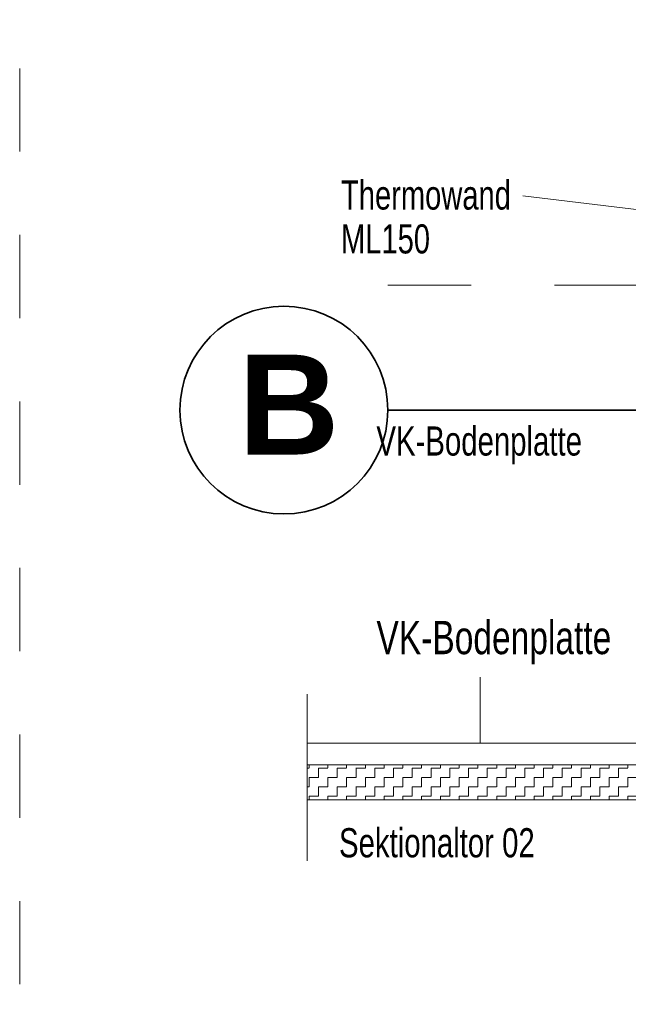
# Model space of a CAD drawing. Header units: metres. Extents: x 1314 to 1415, y -87 to -52.
# Tile 577 of 656: x 1407.647 to 1408.377, y -74.05 to -72.868. Entities that reach past the tile are written whole.
import ezdxf

# ---------------------------------------------------------------- set-up
doc = ezdxf.new("R2010")
doc.units = ezdxf.units.M
for name, pattern in [('AUSGEZOGEN', [0]), ('GETRENNT2_S10', [0.045, 0.02, -0.01, 0, -0.005, 0, -0.01]), ('PUNKT2_S9', [0.0015, 0, -0.0015]), ('STRICHLINIE2_S3', [0.275, 0.2, -0.075]), ('STRICHLINIE_S4', [0.008, 0.006, -0.002]), ('STRICHPUNKT2_S5', [0.5, 0.35, -0.05, 0.05, -0.05])]:
    doc.linetypes.add(name, pattern=pattern)
for name, color, linetype in [('XR$8$_40733', 7, 'Continuous'), ('XR$8$_42143', 7, 'Continuous'), ('XR$8$_42154', 7, 'Continuous')]:
    doc.layers.add(name, color=color, linetype=linetype)
for name, color, linetype, lineweight in [('XR$8$Achsen', 4, 'AUSGEZOGEN', 13), ('XR$8$Muster', 4, 'AUSGEZOGEN', 13), ('XR$8$Text 1_100', 3, 'AUSGEZOGEN', 18), ('XR$8$Wand Mauerwerk tr_1', 42, 'AUSGEZOGEN', 18)]:
    doc.layers.add(name, color=color, linetype=linetype, lineweight=lineweight)
doc.styles.add('ARIAL', font='arial.ttf')

msp = doc.modelspace()

# ---------------------------------------------------------------- hatches: boundary and pattern name
at = {"layer": 'XR$8$Muster', "linetype": 'AUSGEZOGEN', "lineweight": 13, "transparency": 33554687}
h = msp.add_hatch(dxfattribs=at)
h.set_pattern_fill('MUSTER', color=4, scale=0.01125, angle=90, style=0, pattern_type=2)
h.set_pattern_definition([(90, (-0.0225, 0.0225), (-0.01125, 0.01125), [0.01125, -0.01125]), (180, (-0.0225, 0.0225), (-0.01125, -0.01125), [0.01125, -0.01125])])
h.paths.add_polyline_path([(1408.4823, -73.8046), (1408.4823, -73.7626), (1407.9913, -73.7626), (1407.9913, -73.8046)], flags=0)

# ---------------------------------------------------------------- linework, layer by layer
at = {"layer": 'XR$8$_40733', "color": 2, "linetype": 'AUSGEZOGEN', "lineweight": 18, "transparency": 33554687}
for p, q in [((1407.9913, -73.7626), (1408.4823, -73.7626)), ((1408.4823, -73.8046), (1407.9913, -73.8046))]:
    msp.add_line(p, q, dxfattribs=at)
at = {"layer": 'XR$8$_42143', "color": 7, "linetype": 'AUSGEZOGEN', "lineweight": 13, "transparency": 33554687}
msp.add_line((1408.5013, -73.7364), (1407.9913, -73.7364), dxfattribs=at)
at = {"layer": 'XR$8$_42154', "color": 7, "linetype": 'STRICHLINIE2_S3', "lineweight": 13, "transparency": 33554687}
msp.add_line((1407.9913, -73.8776), (1407.9913, -73.6475), dxfattribs=at)
at = {"layer": 'XR$8$Achsen', "color": 4, "linetype": 'STRICHPUNKT2_S5', "lineweight": 35, "transparency": 33554687}
msp.add_line((1408.0883, -73.3364), (1410.0823, -73.3364), dxfattribs=at)
at = {"layer": 'XR$8$Achsen', "color": 4, "linetype": 'AUSGEZOGEN', "lineweight": 35, "transparency": 33554687}
msp.add_circle((1407.9635, -73.3364), 0.1247, dxfattribs=at)
at = {"layer": 'XR$8$Wand Mauerwerk tr_1', "color": 7, "linetype": 'STRICHLINIE_S4', "lineweight": 18, "transparency": 33554687}
msp.add_line((1407.6465, -77.426), (1407.6465, -71.9366), dxfattribs=at)
at = {"layer": 'XR$8$Wand Mauerwerk tr_1', "color": 4, "linetype": 'AUSGEZOGEN', "lineweight": 13, "transparency": 33554687}
msp.add_line((1408.6029, -73.1221), (1408.25, -73.0791), dxfattribs=at)
at = {"layer": 'XR$8$Wand Mauerwerk tr_1', "color": 4, "linetype": 'PUNKT2_S9', "lineweight": 13, "transparency": 33554687}
msp.add_line((1408.0883, -73.1864), (1410.0823, -73.1864), dxfattribs=at)
at = {"layer": 'XR$8$Wand Mauerwerk tr_1', "color": 7, "linetype": 'GETRENNT2_S10', "lineweight": 13, "transparency": 33554687}
msp.add_line((1408.2501, -73.3364), (1408.4501, -73.3364), dxfattribs=at)
msp.add_line((1408.2501, -73.3364), (1408.4501, -73.3364), dxfattribs=at)
at = {"layer": 'XR$8$Wand Mauerwerk tr_1', "color": 7, "linetype": 'AUSGEZOGEN', "lineweight": 18, "transparency": 33554687}
msp.add_line((1408.199, -73.6571), (1408.199, -73.7364), dxfattribs=at)

# ---------------------------------------------------------------- texts
at = {"layer": 'XR$8$Achsen', "color": 4, "linetype": 'AUSGEZOGEN', "lineweight": 35, "transparency": 33554687, "insert": (1407.9089, -73.3898), "char_height": 0.12, "width": 0.186482, "attachment_point": 7, "style": 'ARIAL'}
msp.add_mtext('\\A1;{\\fArial|i0|b1;\\H0.120000;\\W1.000000;\\C4;B}\\P', dxfattribs=at)
at = {"layer": 'XR$8$Text 1_100', "color": 3, "linetype": 'AUSGEZOGEN', "lineweight": 18, "transparency": 33554687, "insert": (1408.032, -73.0606), "char_height": 0.035, "width": 0.217561, "attachment_point": 1, "line_spacing_factor": 0.903614, "style": 'ARIAL'}
msp.add_mtext('\\A1;{\\fArial|i0|b0;\\H0.035000;\\W0.714286;\\C3;Thermowand}\\P{\\fArial|i0|b0;\\H0.035000;\\W0.714286;\\C3;ML150}\\P', dxfattribs=at)
at = {"layer": 'XR$8$Text 1_100', "color": 3, "linetype": 'AUSGEZOGEN', "lineweight": 18, "transparency": 33554687, "attachment_point": 7, "style": 'ARIAL'}
for s, insert, char_height, width in [('\\W0.72;VK-Bodenplatte', (1408.0745, -73.4016), 0.035, 0.258387), ('\\W0.72;VK-Bodenplatte', (1408.0745, -73.4016), 0.035, 0.258387), ('\\W0.72;VK-Bodenplatte', (1408.0745, -73.6416), 0.04, 0.2953), ('\\W0.72;Sektionaltor 02', (1408.0296, -73.874), 0.035, 0.246723)]:
    msp.add_mtext(s, dxfattribs=dict(at, insert=insert, char_height=char_height, width=width))

doc.saveas('drawing.dxf')
